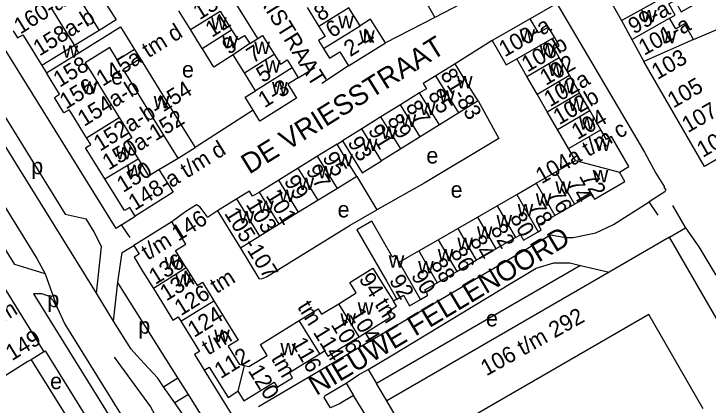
# Model space of a CAD drawing. Extents: x 159902 to 161769, y 383692 to 384875.
# Drawn here: x 160714.3 to 160886.5, y 384145.4 to 384242.4 of the extents above; entities that cross this region are included whole.
import ezdxf

# ---------------------------------------------------------------- set-up
doc = ezdxf.new("R2010")
doc.units = 0
for name, color, linetype in [('BLT_Basislijn', 7, 'Continuous'), ('BLT_Bebouwing', 7, 'Continuous'), ('BLT_Centroide', 7, 'Continuous'), ('BLT_Huisnummer', 7, 'Continuous'), ('BLT_Huisnummer_ tussenligend', 7, 'Continuous'), ('BLT_Huisnummer_reeks', 7, 'Continuous'), ('BLT_Onderdoorgang_en_onderverdeling', 7, 'Continuous'), ('BLT_Onderverdeling_panden', 7, 'Continuous'), ('BLT_Straatnaam', 7, 'Continuous'), ('BLT_Straatnaam_verkleind', 7, 'Continuous')]:
    doc.layers.add(name, color=color, linetype=linetype)

msp = doc.modelspace()

# ---------------------------------------------------------------- linework, layer by layer
at = {"layer": 'BLT_Basislijn'}
for p, q in [((160827.37, 384246.02), (160818.72, 384241.53)), ((160849.01, 384244.96), (160842.4, 384241.19)), ((160818.72, 384241.53), (160806.5, 384235.18)), ((160735.46, 384238.26), (160729.37, 384234.56)), ((160832.97, 384235.76), (160823.79, 384230.03)), ((160744.26, 384233.55), (160745.63, 384231.34)), ((160784.89, 384226.55), (160789.01, 384229.14)), ((160797.38, 384229.51), (160790.71, 384225.12)), ((160773.7, 384218.5), (160759.33, 384209.24)), ((160794.5, 384210.08), (160795.82, 384210.89)), ((160750.32, 384203.82), (160755.1, 384206.63)), ((160799.41, 384202.11), (160804.38, 384193.86)), ((160874.15, 384192.46), (160871.94, 384195.77)), ((160877.71, 384194.86), (160880.77, 384189.65)), ((160741.07, 384190.08), (160744.4, 384192.28)), ((160743.2, 384186.94), (160741.07, 384190.08)), ((160876.99, 384187.02), (160880.96, 384189.38)), ((160880.77, 384189.65), (160880.96, 384189.38)), ((160734.81, 384173.16), (160736.04, 384184.62)), ((160854.89, 384180.04), (160804.3, 384150.78)), ((160852.27, 384180.65), (160854.89, 384180.04)), ((160722.14, 384177.94), (160725.1, 384169.59)), ((160739.09, 384166.27), (160740.13, 384175.87)), ((160739.09, 384166.27), (160734.81, 384173.16)), ((160721.8, 384158.64), (160722.13, 384158.89)), ((160722.13, 384158.89), (160735.37, 384137.55)), ((160761.54, 384154.07), (160769.34, 384141.54)), ((160802.19, 384154.28), (160804.3, 384150.78)), ((160751.49, 384149.93), (160755.03, 384152.16)), ((160757.62, 384148.06), (160755.03, 384152.16)), ((160754.26, 384145.95), (160751.49, 384149.93)), ((160796.78, 384150.89), (160798.59, 384147.82)), ((160806.88, 384146.5), (160804.3, 384150.78)), ((160757.62, 384148.06), (160754.26, 384145.95)), ((160772.59, 384124.35), (160757.62, 384148.06))]:
    msp.add_line(p, q, dxfattribs=at)
for points in [[(160799.44, 384275.11), (160800.63, 384273.11), (160818.72, 384241.53)], [(160741.07, 384190.08), (160739.68, 384189.17), (160695.29, 384260.67), (160693.02, 384263.42), (160697.82, 384267.39)], [(160774.82, 384236.27), (160765.08, 384251.99), (160766.34, 384252.77)], [(160849.01, 384244.96), (160870.73, 384208.11), (160873.55, 384202.9), (160875.66, 384199.63), (160875.66, 384199.31), (160876.08, 384198.74), (160875.82, 384198.26), (160871.94, 384195.77)], [(160734.81, 384173.16), (160704.38, 384222.09), (160701.42, 384228.96)], [(160709.27, 384228.67), (160704.43, 384229.25), (160727.05, 384192.71), (160732.31, 384191.56)], [(160722.14, 384177.94), (160714.56, 384180.26), (160689.14, 384221.16), (160692.41, 384223.43)], [(160692.41, 384223.43), (160694.84, 384219.49), (160698.67, 384214.38), (160703.92, 384207.68), (160720.04, 384181.76), (160722.14, 384177.94)], [(160829.5, 384220.84), (160834.64, 384211.48), (160816.24, 384200.52), (160805.11, 384194.27), (160804.38, 384193.86)], [(160764.86, 384193.57), (160762.35, 384191.92), (160762.05, 384192.54), (160761.04, 384193.82), (160760.46, 384194.6), (160759.62, 384195.04), (160756.98, 384193.42), (160753.56, 384190.87)], [(160851.29, 384186.99), (160853.11, 384186.94), (160858.71, 384188.14), (160863.07, 384190.18), (160871.94, 384195.77)], [(160770.53, 384184.35), (160775.13, 384176.81), (160775.77, 384176.76), (160777.04, 384177.24), (160797.75, 384190.04), (160804.38, 384193.86)], [(160736.04, 384184.62), (160734.27, 384188.41), (160732.31, 384191.56)], [(160880.96, 384189.38), (160884.21, 384184.62), (160888.23, 384178.03), (160888.49, 384177.59)], [(160774.99, 384145.04), (160847.43, 384187.65), (160851.29, 384186.99)], [(160740.13, 384175.87), (160741.18, 384183.21), (160744.09, 384185.01)], [(160839.36, 384176.65), (160843.89, 384179.36), (160848.26, 384180.65), (160852.27, 384180.65)], [(160854.89, 384180.04), (160862, 384178.38)], [(160755.03, 384152.16), (160740.34, 384175.41), (160740.13, 384175.87)], [(160802.19, 384154.28), (160807.89, 384157.6), (160837.67, 384175.63), (160839.36, 384176.65)], [(160725.1, 384169.59), (160724.07, 384171.34), (160722.97, 384172.42), (160721.29, 384173.04), (160719.24, 384173.04), (160738.58, 384141.85), (160740.78, 384143.27)], [(160725.1, 384169.59), (160726.98, 384165.49), (160740.78, 384143.27)], [(160751.49, 384149.93), (160750.01, 384152.07), (160745.61, 384156.91), (160743.45, 384159.27), (160739.09, 384166.27)], [(160739.21, 384157.27), (160748.26, 384145.01), (160753.62, 384135.05)], [(160796.78, 384150.89), (160799.81, 384152.89), (160802.19, 384154.28)], [(160798.59, 384147.82), (160795.08, 384145.74), (160792.9, 384144.72), (160791.3, 384147.27), (160791.56, 384147.79), (160796.78, 384150.89)], [(160803.02, 384140.22), (160801.81, 384142.64), (160798.59, 384147.82)], [(160770.04, 384122.76), (160765.2, 384130.21), (160754.26, 384145.95)]]:
    msp.add_lwpolyline(points, dxfattribs=at)
at = {"layer": 'BLT_Bebouwing'}
for p, q in [((160862.27, 384245.72), (160865.02, 384240.75)), ((160723.52, 384244), (160726.44, 384239.28)), ((160758.14, 384238.48), (160755.25, 384243.12)), ((160765.47, 384243.04), (160768.36, 384238.4)), ((160787.1, 384243.94), (160790.02, 384239.25)), ((160800.23, 384239.45), (160797.46, 384243.89)), ((160842.4, 384241.19), (160832.97, 384235.76)), ((160726.44, 384239.28), (160729.37, 384234.56)), ((160865.02, 384240.75), (160867.64, 384236.03)), ((160882.95, 384236.03), (160891.63, 384239.81)), ((160761.03, 384233.84), (160758.14, 384238.48)), ((160772.83, 384235.02), (160774.82, 384236.27)), ((160867.64, 384236.03), (160870.63, 384230.56)), ((160718.36, 384234.28), (160721.29, 384229.56)), ((160730.48, 384232.76), (160729.37, 384234.56)), ((160797.38, 384229.51), (160806.5, 384235.18)), ((160771.53, 384227.77), (160768.76, 384232.21)), ((160841.61, 384226.9), (160839.08, 384231.28)), ((160852.14, 384227.19), (160849.61, 384231.57)), ((160721.29, 384229.56), (160722.41, 384227.75)), ((160783.37, 384228.98), (160784.89, 384226.55)), ((160823.79, 384230.03), (160819, 384227.05)), ((160725.69, 384222.46), (160722.41, 384227.75)), ((160733.72, 384227.57), (160736.77, 384222.66)), ((160774.3, 384223.33), (160771.53, 384227.77)), ((160854.66, 384222.81), (160852.14, 384227.19)), ((160844.13, 384222.52), (160841.61, 384226.9)), ((160736.77, 384222.66), (160740.45, 384216.71)), ((160814.99, 384222.8), (160810.2, 384219.82)), ((160846.65, 384218.14), (160844.13, 384222.52)), ((160857.18, 384218.43), (160854.66, 384222.81)), ((160829.5, 384220.84), (160824.71, 384217.86)), ((160810.2, 384219.82), (160805.4, 384216.85)), ((160732.36, 384211.69), (160728.69, 384217.63)), ((160805.4, 384216.85), (160800.61, 384213.86)), ((160824.71, 384217.86), (160819.92, 384214.88)), ((160849.18, 384213.76), (160846.65, 384218.14)), ((160859.93, 384213.66), (160857.18, 384218.43)), ((160800.61, 384213.86), (160795.82, 384210.89)), ((160819.92, 384214.88), (160815.12, 384211.9)), ((160851.93, 384208.99), (160849.18, 384213.76)), ((160815.12, 384211.9), (160810.33, 384208.92)), ((160742.37, 384210.96), (160745.14, 384206.49)), ((160794.5, 384210.08), (160789.69, 384207.12)), ((160755.1, 384206.63), (160759.33, 384209.24)), ((160810.33, 384208.92), (160805.54, 384205.94)), ((160853.64, 384206.03), (160851.93, 384208.99)), ((160745.14, 384206.49), (160747.77, 384202.24)), ((160789.69, 384207.12), (160784.88, 384204.16)), ((160736.94, 384201.48), (160734.2, 384205.88)), ((160848.78, 384203.23), (160853.64, 384206.03)), ((160747.77, 384202.24), (160750.32, 384203.82)), ((160784.88, 384204.16), (160780.07, 384201.2)), ((160843.92, 384200.43), (160848.78, 384203.23)), ((160739.61, 384197.16), (160736.94, 384201.48)), ((160799.41, 384202.11), (160794.6, 384199.15)), ((160780.07, 384201.2), (160775.26, 384198.24)), ((160839.06, 384197.63), (160843.92, 384200.43)), ((160794.6, 384199.15), (160789.79, 384196.19)), ((160769.67, 384196.53), (160764.86, 384193.57)), ((160789.79, 384196.19), (160784.97, 384193.23)), ((160834.2, 384194.83), (160839.06, 384197.63)), ((160829.34, 384192.02), (160834.2, 384194.83)), ((160848.52, 384192.44), (160853.38, 384195.24)), ((160784.97, 384193.23), (160780.16, 384190.27)), ((160824.48, 384189.22), (160829.34, 384192.02)), ((160753.56, 384190.87), (160744.09, 384185.01)), ((160780.16, 384190.27), (160775.35, 384187.31)), ((160819.62, 384186.42), (160824.48, 384189.22)), ((160775.35, 384187.31), (160770.53, 384184.35)), ((160814.76, 384183.62), (160819.62, 384186.42)), ((160833.9, 384184.12), (160838.75, 384186.93)), ((160876.99, 384187.02), (160862, 384178.38)), ((160904.67, 384138.94), (160876.99, 384187.02)), ((160829.04, 384181.32), (160833.9, 384184.12)), ((160757.1, 384179.47), (160754.47, 384183.72)), ((160809.9, 384180.82), (160814.76, 384183.62)), ((160824.18, 384178.52), (160829.04, 384181.32)), ((160708.87, 384179.4), (160721.8, 384158.64)), ((160757.1, 384179.47), (160759.82, 384175.07)), ((160746.27, 384178.66), (160748.95, 384174.33)), ((160862, 384178.38), (160806.88, 384146.5)), ((160819.32, 384175.72), (160824.18, 384178.52)), ((160748.95, 384174.33), (160751.62, 384170)), ((160794.92, 384170.55), (160799.26, 384173.24)), ((160763.95, 384171.28), (160767.01, 384166.33)), ((160790.68, 384167.93), (160794.92, 384170.55)), ((160809.31, 384171.72), (160808.47, 384171.19)), ((160871.86, 384167.9), (160822.47, 384139.43)), ((160885.34, 384144.51), (160871.86, 384167.9)), ((160755.75, 384166.21), (160758.82, 384161.26)), ((160780.27, 384163.4), (160785.12, 384166.4)), ((160799.98, 384162.37), (160804.32, 384165.06)), ((160795.74, 384159.75), (160799.98, 384162.37)), ((160721.8, 384158.64), (160718.66, 384156.66)), ((160718.66, 384156.66), (160731.87, 384135.43)), ((160785.38, 384155.12), (160790.23, 384158.12)), ((160760.52, 384155.72), (160761.54, 384154.07))]:
    msp.add_line(p, q, dxfattribs=at)
for points in [[(160737.1, 384245.06), (160734.04, 384250), (160722.57, 384268.49), (160719.94, 384272.74), (160715.71, 384270.12), (160718.35, 384265.87), (160728.18, 384250), (160735.46, 384238.26)], [(160876.99, 384241.35), (160878.38, 384242.11), (160876.84, 384244.89), (160878.32, 384245.71), (160879.86, 384242.93), (160883.05, 384244.7), (160881.76, 384247.01), (160882.94, 384247.66), (160881.67, 384249.96)], [(160737.1, 384245.06), (160739.69, 384240.88), (160735.46, 384238.26)], [(160806.5, 384235.18), (160802.83, 384241.07), (160800.23, 384239.45)], [(160848.4, 384236.64), (160846.96, 384239.13), (160844.43, 384237.66), (160842.4, 384241.19)], [(160882.95, 384236.03), (160880.7, 384239.93), (160878.53, 384238.68), (160876.99, 384241.35)], [(160790.02, 384239.25), (160791.54, 384236.81), (160789.9, 384235.78), (160791.14, 384233.79)], [(160714.16, 384238.2), (160715.27, 384236.43), (160716.54, 384237.23), (160718.36, 384234.28)], [(160730.48, 384232.76), (160740.79, 384239.15), (160744.26, 384233.55)], [(160768.36, 384238.4), (160769.85, 384236.01), (160771.55, 384237.07), (160772.83, 384235.02)], [(160774.82, 384236.27), (160776.05, 384237.03), (160778.94, 384232.39)], [(160849.61, 384231.57), (160848.32, 384233.8), (160849.61, 384234.54), (160848.4, 384236.64)], [(160832.97, 384235.76), (160836.44, 384229.75), (160839.08, 384231.28)], [(160744.26, 384233.55), (160740.05, 384230.94), (160738.13, 384234.04), (160732.05, 384230.27), (160733.72, 384227.57)], [(160768.76, 384232.21), (160763.93, 384229.2), (160761.28, 384233.44), (160761.03, 384233.84)], [(160778.94, 384232.39), (160780.47, 384229.93), (160782.13, 384230.96), (160783.37, 384228.98)], [(160791.14, 384233.79), (160792.64, 384231.39), (160795.21, 384232.99), (160797.38, 384229.51)], [(160755.1, 384206.63), (160752.47, 384210.88), (160741.41, 384228.72), (160745.63, 384231.34)], [(160745.63, 384231.34), (160756.69, 384213.49), (160759.33, 384209.24)], [(160829.5, 384220.84), (160827.23, 384224.49), (160823.79, 384230.03)], [(160903.57, 384214.96), (160885.64, 384204.56), (160870.63, 384230.56)], [(160784.89, 384226.55), (160782.33, 384224.95), (160784.47, 384221.52), (160775.35, 384215.84), (160773.7, 384218.5)], [(160819, 384227.05), (160815.87, 384225.1), (160816.66, 384223.84), (160814.99, 384222.8)], [(160728.69, 384217.63), (160728.06, 384218.64), (160726.77, 384217.85), (160724.41, 384221.67), (160725.69, 384222.46)], [(160773.7, 384218.5), (160771.7, 384221.71), (160774.3, 384223.33)], [(160740.45, 384216.71), (160743.56, 384211.7), (160742.37, 384210.96)], [(160864.53, 384203.16), (160866.9, 384204.53), (160862.59, 384211.99), (160861.32, 384211.26), (160859.93, 384213.66)], [(160734.2, 384205.88), (160732.14, 384209.19), (160733.42, 384209.98), (160732.36, 384211.69)], [(160799.41, 384202.11), (160797.12, 384205.82), (160794.5, 384210.08)], [(160795.82, 384210.89), (160798.46, 384206.64), (160800.74, 384202.96), (160805.54, 384205.94)], [(160750.32, 384203.82), (160753.81, 384198.18), (160744.4, 384192.28)], [(160853.38, 384195.24), (160857.69, 384197.73), (160858.4, 384196.5), (160865.88, 384200.82), (160864.53, 384203.16)], [(160775.26, 384198.24), (160773.56, 384197.2), (160772.79, 384198.45), (160769.67, 384196.53)], [(160744.4, 384192.28), (160743.09, 384194.41), (160741.81, 384193.62), (160739.61, 384197.16)], [(160764.86, 384193.57), (160767.48, 384189.31), (160770.53, 384184.35)], [(160809.9, 384180.82), (160808.92, 384182.52), (160808.24, 384182.13), (160803.12, 384191.01), (160799.42, 384188.88), (160806.81, 384176.05), (160809.31, 384171.72)], [(160844.38, 384188.4), (160845.16, 384188.85), (160844.45, 384190.09), (160848.52, 384192.44)], [(160754.47, 384183.72), (160757, 384185.29), (160753.56, 384190.87)], [(160838.75, 384186.93), (160839.98, 384187.63), (160840.74, 384186.3), (160844.38, 384188.4)], [(160744.09, 384185.01), (160745.44, 384182.86), (160744.16, 384182.07), (160746.27, 384178.66)], [(160799.26, 384173.24), (160797.67, 384175.82), (160803.41, 384179.37), (160806.62, 384174.18), (160808.47, 384171.19)], [(160759.82, 384175.07), (160761.11, 384175.87), (160763.95, 384171.28)], [(160815.2, 384171.64), (160817.05, 384172.71), (160816.31, 384173.99), (160819.32, 384175.72)], [(160809.31, 384171.72), (160810.97, 384172.68), (160812.48, 384170.07), (160815.2, 384171.64)], [(160804.32, 384165.05), (160807.76, 384167.18), (160806.94, 384168.5), (160809.25, 384169.92), (160808.47, 384171.19)], [(160751.62, 384170), (160753.78, 384166.51), (160755.07, 384167.3), (160755.75, 384166.21)], [(160785.12, 384166.4), (160789.83, 384169.31), (160790.68, 384167.93)], [(160767.01, 384166.33), (160769.96, 384161.55), (160767.48, 384160.02)], [(160777.15, 384157.76), (160775.49, 384160.44), (160780.27, 384163.4)], [(160758.82, 384161.26), (160760.4, 384158.7), (160759.15, 384157.93), (160760.52, 384155.72)], [(160767.48, 384160.02), (160770.24, 384155.54), (160771.44, 384155.26)], [(160790.23, 384158.12), (160791.4, 384158.85), (160792.2, 384157.57), (160795.74, 384159.75)], [(160771.44, 384155.26), (160772.64, 384154.98), (160777.15, 384157.76)], [(160761.54, 384154.07), (160762.82, 384154.86), (160767.47, 384147.35), (160769.89, 384148.85)], [(160781.38, 384150.91), (160783.48, 384152.22), (160782.71, 384153.47), (160785.38, 384155.12)], [(160769.89, 384148.85), (160771.37, 384146.45), (160778.9, 384151.1), (160779.67, 384149.86), (160781.38, 384150.91)], [(160807.9, 384132.29), (160813.3, 384135.38), (160806.88, 384146.5)]]:
    msp.add_lwpolyline(points, dxfattribs=at)
at = {"layer": 'BLT_Onderdoorgang_en_onderverdeling'}
for p, q in [((160729.37, 384234.56), (160721.29, 384229.56)), ((160722.41, 384227.75), (160730.48, 384232.76))]:
    msp.add_line(p, q, dxfattribs=at)
at = {"layer": 'BLT_Onderverdeling_panden'}
for p, q in [((160865.02, 384240.75), (160876.63, 384247.18)), ((160758.14, 384238.48), (160765.47, 384243.04)), ((160797.46, 384243.89), (160790.02, 384239.25)), ((160867.64, 384236.03), (160876.99, 384241.35)), ((160791.14, 384233.79), (160800.23, 384239.45)), ((160761.03, 384233.84), (160768.36, 384238.4)), ((160839.08, 384231.28), (160848.4, 384236.64)), ((160882.95, 384236.03), (160870.63, 384230.56)), ((160772.83, 384235.02), (160768.76, 384232.21)), ((160771.53, 384227.77), (160778.94, 384232.39)), ((160841.61, 384226.9), (160849.61, 384231.57)), ((160783.37, 384228.98), (160774.3, 384223.33)), ((160844.13, 384222.52), (160852.14, 384227.19)), ((160824.71, 384217.86), (160819, 384227.05)), ((160819.92, 384214.88), (160814.99, 384222.8)), ((160846.65, 384218.14), (160854.66, 384222.81)), ((160815.12, 384211.9), (160810.2, 384219.82)), ((160810.33, 384208.92), (160805.4, 384216.85)), ((160849.18, 384213.76), (160857.18, 384218.43)), ((160732.36, 384211.69), (160740.45, 384216.71)), ((160805.54, 384205.94), (160800.61, 384213.86)), ((160851.93, 384208.99), (160859.93, 384213.66)), ((160736.94, 384201.48), (160745.14, 384206.49)), ((160794.6, 384199.15), (160789.69, 384207.12)), ((160853.64, 384206.03), (160864.53, 384203.16)), ((160789.79, 384196.19), (160784.88, 384204.16)), ((160848.78, 384203.23), (160853.38, 384195.24)), ((160784.97, 384193.23), (160780.07, 384201.2)), ((160843.92, 384200.43), (160848.52, 384192.44)), ((160780.16, 384190.27), (160775.26, 384198.24)), ((160775.35, 384187.31), (160769.67, 384196.53)), ((160839.06, 384197.63), (160844.38, 384188.4)), ((160834.2, 384194.83), (160838.75, 384186.93)), ((160829.34, 384192.02), (160833.9, 384184.12)), ((160824.48, 384189.22), (160829.04, 384181.32)), ((160819.62, 384186.42), (160824.18, 384178.52)), ((160814.76, 384183.62), (160819.32, 384175.72)), ((160815.2, 384171.64), (160809.9, 384180.82)), ((160757.1, 384179.47), (160748.95, 384174.33)), ((160755.75, 384166.21), (160763.95, 384171.28)), ((160799.98, 384162.37), (160794.92, 384170.55)), ((160790.23, 384158.12), (160785.12, 384166.4)), ((160771.44, 384155.26), (160769.89, 384148.85))]:
    msp.add_line(p, q, dxfattribs=at)
msp.add_lwpolyline([(160718.66, 384156.66), (160717.84, 384156.27), (160707.82, 384149.99), (160707.89, 384149.89)], dxfattribs=at)

# ---------------------------------------------------------------- texts
at = {"layer": 'BLT_Centroide'}
for s, p in [('w', (160869.92, 384240.31)), ('w', (160763.26, 384238.44)), ('w', (160794.77, 384238.84)), ('w', (160799.99, 384235.28)), ('w', (160839.75, 384235.47)), ('w', (160874.8, 384235.06)), ('w', (160766.06, 384233.81)), ('w', (160726.42, 384231.53)), ('w', (160773.98, 384232.41)), ('w', (160844.72, 384231.78)), ('w', (160776.62, 384227.84)), ('e', (160756.03, 384226.63)), ('w', (160846.88, 384227.03)), ('e', (160738.46, 384224.89)), ('w', (160731.18, 384222.59)), ('w', (160778.37, 384222.41)), ('w', (160824.25, 384223.94)), ('w', (160849.4, 384222.66)), ('w', (160749.03, 384218.97)), ('w', (160819.84, 384220.34)), ('w', (160815.06, 384217.34)), ('w', (160851.92, 384218.28)), ('w', (160810.27, 384214.38)), ('w', (160854.55, 384213.72)), ('w', (160805.47, 384211.41)), ('w', (160800.67, 384208.41)), ('w', (160858.46, 384208.41)), ('w', (160739.59, 384206.31)), ('e', (160816.65, 384205.32)), ('w', (160794.55, 384204.61)), ('p', (160718.63, 384202.64)), ('w', (160742.3, 384201.94)), ('w', (160789.73, 384201.64)), ('w', (160857.92, 384200.62)), ('w', (160784.92, 384198.7)), ('e', (160822.67, 384196.84)), ('w', (160848.66, 384197.84)), ('w', (160780.11, 384195.73)), ('w', (160843.8, 384194.88)), ('w', (160774.92, 384193.02)), ('e', (160794.63, 384191.94)), ('w', (160839.3, 384192.22)), ('w', (160770.11, 384190.44)), ('w', (160834.05, 384189.48)), ('w', (160829.19, 384186.67)), ('w', (160824.33, 384183.88)), ('w', (160819.47, 384181.08)), ('w', (160807.31, 384179.47)), ('w', (160751.7, 384179.06)), ('w', (160814.61, 384178.09)), ('w', (160754.38, 384174.75)), ('p', (160722.63, 384169.68)), ('w', (160799.62, 384167.8)), ('w', (160795.33, 384165.14)), ('e', (160831.43, 384164.93)), ('p', (160745.19, 384163.12)), ('w', (160764.03, 384161.03)), ('w', (160780.44, 384157.78)), ('e', (160723.33, 384149.39))]:
    msp.add_text(s, height=4, dxfattribs=at).set_placement(p)
at = {"layer": 'BLT_Huisnummer'}
for s, rotation, p in [('8', 31.9271, (160790.37, 384240.41)), ('11', 31.8954, (160763.43, 384236.43)), ('100b', 30.2735, (160841.75, 384227.85)), ('7', 31.8903, (160773.62, 384230.01)), ('102', 30.276, (160846.29, 384224.54)), ('102a', 29.9614, (160847.3, 384219.21)), ('102b', 30.2767, (160849.59, 384214.77)), ('87', 301.8687, (160811.37, 384219.44)), ('104', 30.2767, (160854.13, 384211.09)), ('91', 301.5935, (160802.06, 384213.53)), ('95', 301.5883, (160790.75, 384206.74)), ('72', 299.9647, (160855.01, 384201.78)), ('99', 301.5887, (160781.21, 384200.97)), ('76', 299.9615, (160846.66, 384197.68)), ('103', 301.5933, (160771.77, 384195.17)), ('80', 299.9615, (160837.26, 384191.89)), ('84', 299.9595, (160827.3, 384186.18)), ('88', 301.7257, (160817.58, 384180.38)), ('92', 301.7282, (160807.28, 384176.29))]:
    msp.add_text(s, height=4, rotation=rotation, dxfattribs=at).set_placement(p)
at = {"layer": 'BLT_Huisnummer_ tussenligend'}
for s, rotation, p in [('13', 31.8954, (160760.39, 384240.78)), ('6', 31.9271, (160793.26, 384236.3)), ('9', 31.8903, (160767.6, 384232.18)), ('5', 31.8903, (160776.05, 384225.19)), ('85', 301.8687, (160816.92, 384222.33)), ('89', 301.8687, (160806.79, 384216.06)), ('93', 301.5935, (160796.99, 384210.54)), ('97', 301.5883, (160786.64, 384203.61)), ('74', 299.9647, (160851.39, 384200.34)), ('101', 301.5887, (160776.71, 384197.37)), ('78', 299.9615, (160841.84, 384194.53)), ('82', 299.9615, (160832.44, 384188.99)), ('86', 299.9595, (160822.48, 384183.28)), ('90', 301.7257, (160812.74, 384177.49))]:
    msp.add_text(s, height=4, rotation=rotation, dxfattribs=at).set_placement(p)
at = {"layer": 'BLT_Huisnummer_reeks'}
for s, rotation, p in [('160-a-b-c', 31.7941, (160715.92, 384237.24)), ('99-a', 29.0033, (160868.12, 384237.26)), ('158a-b', 31.7941, (160720.69, 384231.8)), ('156-145a tm d', 31.8948, (160727.26, 384218.63)), ('100-a', 29.9664, (160836.09, 384231.59)), ('101-a', 29.0033, (160870.68, 384231.98)), ('2-4', 31.92, (160797.77, 384231.64)), ('103', 29.9764, (160873.97, 384225.98)), ('158', 31.8948, (160725.7, 384224.06)), ('81-83', 301.8667, (160819.98, 384227.35)), ('154a-b', 31.8948, (160731.76, 384214.36)), ('152a-b-154', 31.8948, (160735.7, 384208.2)), ('1-3', 31.7929, (160776.5, 384218.97)), ('105', 29.9764, (160877.93, 384218.92)), ('107', 29.9764, (160881.51, 384212.81)), ('150a-152', 31.8948, (160737.85, 384203.52)), ('104a t/m c', 30.276, (160845.23, 384200.13)), ('109', 29.9764, (160885.21, 384206.67)), ('148-a t/m d', 31.8948, (160744.32, 384193.53)), ('150', 31.8948, (160741.44, 384197.98)), ('t/m 146', 31.8948, (160747.52, 384181.2)), ('105-107', 301.7224, (160766.43, 384192.95)), ('136', 31.8948, (160749.42, 384175.17)), ('134', 31.8948, (160752.16, 384171.1)), ('126 tm', 31.8948, (160755.74, 384167.42)), ('94 tm', 301.7282, (160799.79, 384176.73)), ('t/m ', 31.3329, (160709.23, 384164.34)), ('tm 114', 301.7282, (160784.52, 384169.8)), ('124', 31.8948, (160759.04, 384162.06)), ('104', 301.7282, (160797.37, 384167.95)), ('106 t/m 292', 29.1128, (160831.54, 384152.53)), ('106', 301.7282, (160792.87, 384165.36)), ('149', 31.3329, (160713.84, 384156.29)), ('t/m', 31.8948, (160762.52, 384157.66)), ('116', 300.0404, (160783.02, 384160.84)), ('112', 31.7155, (160765.64, 384151.85)), ('tm', 300.0404, (160778.03, 384157.01)), ('120', 301.7192, (160772.3, 384153.96))]:
    msp.add_text(s, height=4, rotation=rotation, dxfattribs=at).set_placement(p)
at = {"layer": 'BLT_Straatnaam'}
for s, rotation, p in [('DE VRIESSTRAAT', 31.8653, (160772.72, 384202.53)), ('NIEUWE FELLENOORD', 30.9394, (160789.34, 384147.66))]:
    msp.add_text(s, height=5, rotation=rotation, dxfattribs=at).set_placement(p)
at = {"layer": 'BLT_Straatnaam_verkleind'}
msp.add_text('MARIA MONTESSORISTRAAT', height=4, rotation=301.9365, dxfattribs=at).set_placement((160748.72, 384288.11))

doc.saveas('drawing.dxf')
